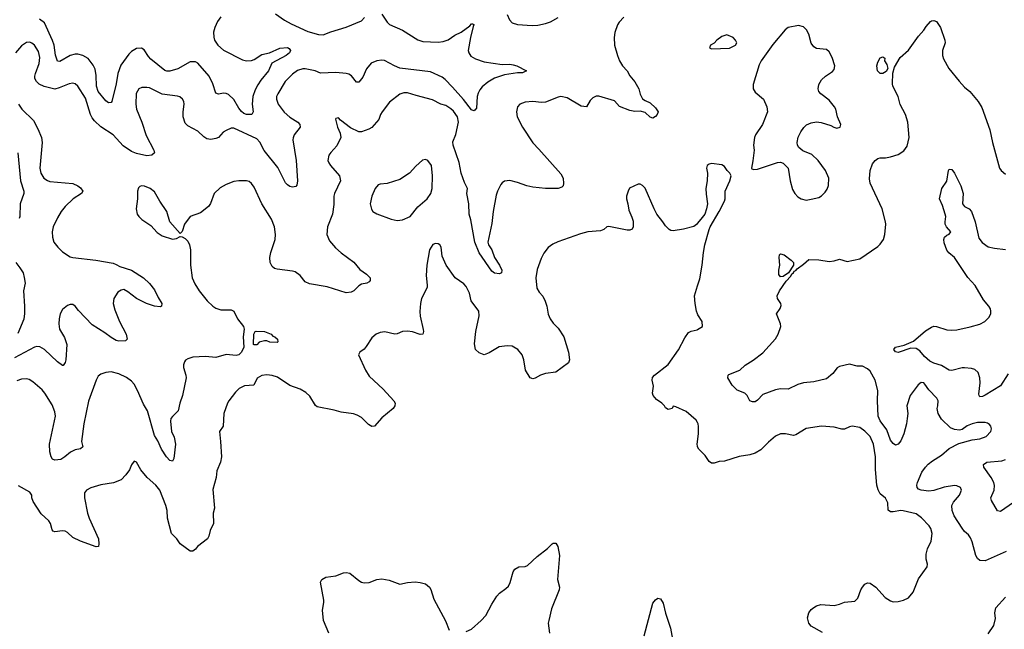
# Model space of a CAD drawing. Header units: inches. Extents: x 1839270 to 1929235, y 762242 to 910350.
# Tile 336 of 362: x 1894695 to 1902401, y 874502 to 879271. Entities that reach past the tile are written whole.
import ezdxf

# ---------------------------------------------------------------- set-up
doc = ezdxf.new("R2010")
doc.units = ezdxf.units.IN
doc.header["$MEASUREMENT"] = 0
doc.layers.add('B8897', color=7, linetype='Continuous')
doc.layers.add('B9807', color=7, linetype='Continuous')

msp = doc.modelspace()

# ---------------------------------------------------------------- linework, layer by layer
at = {"layer": 'B8897', "color": 5}
for points, elevation in [([(1897530, 879312.9), (1897570, 879251.4), (1897590, 879234), (1897690, 879188.1), (1897810, 879112), (1897850, 879100.3), (1897970, 879095.5), (1898010, 879100.8), (1898047.4, 879112.6), (1898099.3, 879150), (1898150, 879171.8), (1898217.4, 879222.6), (1898230, 879237.3), (1898238, 879238), (1898250, 879234), (1898250.3, 879230), (1898243, 879217), (1898222.3, 879130), (1898205.7, 879030), (1898208.8, 879010), (1898225.6, 878985.6), (1898263.1, 878963.1), (1898330, 878941.5), (1898470, 878920.3), (1898530, 878922), (1898557.7, 878917.7), (1898584.7, 878910), (1898662, 878870), (1898630, 878855.3), (1898590, 878855.1), (1898490, 878839.1), (1898410, 878813.5), (1898358.7, 878781.3), (1898315.6, 878744.4), (1898297, 878723), (1898283.5, 878696.5), (1898274, 878670), (1898270, 878578), (1898258, 878562), (1898250, 878557.2), (1898230, 878566.6), (1898167.2, 878647.2), (1898081.9, 878741.9), (1898023.5, 878803.5), (1898000.2, 878820.2), (1897910, 878862), (1897670, 878892.3), (1897628.7, 878908.7), (1897550, 878952.2), (1897530, 878955), (1897491, 878950), (1897445.3, 878930), (1897410, 878886), (1897379.6, 878820.4), (1897350, 878780.7), (1897330, 878782), (1897291.2, 878831.2), (1897270, 878844.4), (1897250, 878849.8), (1897170, 878858), (1897050, 878852.4), (1897007, 878870), (1896930, 878886.2), (1896910, 878885.7), (1896870, 878872.6), (1896830, 878843.5), (1896772.1, 878787.9), (1896714.7, 878690), (1896705.8, 878670), (1896704.4, 878650), (1896716.5, 878610), (1896766, 878546), (1896810, 878509.3), (1896870.4, 878470), (1896887, 878450), (1896890, 878429.4), (1896842.3, 878370), (1896834.7, 878345.3), (1896833.6, 878330), (1896857.5, 878170), (1896870.3, 878009.7), (1896863.8, 877976.2), (1896855.2, 877964.8), (1896830, 877959.5), (1896810, 877965.1), (1896790, 877977.6), (1896774.9, 877994.9), (1896714.5, 878114.5), (1896608.1, 878248.1), (1896573.7, 878313.7), (1896550, 878339.1), (1896370, 878422.6), (1896350, 878422), (1896310, 878404.7), (1896287.6, 878390), (1896250.2, 878349.8), (1896230, 878340.5), (1896190, 878333), (1896159.5, 878339.5), (1896135.2, 878355.2), (1896090, 878397.6), (1896010, 878440.5), (1895990, 878460.9), (1895975.4, 878510), (1895975.1, 878550), (1895982.4, 878610), (1895980.7, 878630), (1895969.4, 878650), (1895947, 878667), (1895930, 878673.3), (1895810, 878687.6), (1895710, 878736.3), (1895690, 878740.5), (1895650, 878739.5), (1895626.8, 878730), (1895607.2, 878692.8), (1895602.7, 878610), (1895610.2, 878570), (1895651.3, 878470), (1895685.1, 878365.1), (1895744.9, 878250), (1895750.7, 878230), (1895728.2, 878211.8), (1895690, 878206.3), (1895610, 878223.5), (1895570, 878238.5), (1895504.9, 878284.9), (1895426.3, 878370), (1895330, 878431.6), (1895279.9, 878479.9), (1895262.7, 878502.7), (1895249.8, 878530), (1895210, 878656.2), (1895151.1, 878750), (1895130, 878768), (1895110, 878773.3), (1895081, 878770), (1895003.5, 878736.5), (1894970, 878728.3), (1894887.1, 878747.2), (1894847.4, 878767.4), (1894826.3, 878786.3), (1894813.8, 878810), (1894813.6, 878830), (1894817.4, 878850), (1894848.2, 878928.2), (1894853.5, 878973.5), (1894843, 879023), (1894810, 879071.6), (1894790, 879087.6), (1894773.5, 879093.5), (1894748.2, 879091.8), (1894710, 879065.6), (1894661.7, 879010)], 640), ([(1899423, 879290), (1899385.5, 879250), (1899372.7, 879230), (1899353, 879170), (1899347.7, 879130), (1899350.5, 879070), (1899372.4, 878990), (1899388.4, 878950), (1899413.7, 878910), (1899449.3, 878869.3), (1899470.2, 878830.2), (1899510, 878785.5), (1899539.5, 878730), (1899550, 878686.8), (1899570, 878650.6), (1899590, 878637.3), (1899630, 878621), (1899670, 878581), (1899690.8, 878550), (1899682.8, 878530), (1899670, 878514), (1899650, 878499.3), (1899630, 878509.3), (1899590, 878543.5), (1899550, 878554), (1899510, 878553), (1899470, 878559.6), (1899390, 878591.6), (1899350, 878635.1), (1899226.7, 878673.3), (1899206.9, 878673.1), (1899180.4, 878659.6), (1899160.4, 878639.6), (1899130, 878588.7), (1899090, 878594), (1898978.9, 878658.9), (1898930, 878669.3), (1898910, 878665.2), (1898810, 878624.5), (1898777.5, 878622.5), (1898710, 878629.6), (1898650, 878625.1), (1898610.4, 878609.6), (1898590.7, 878590), (1898583.8, 878550), (1898588.4, 878510), (1898630, 878430.6), (1898710, 878306.7), (1898758.6, 878258.6), (1898930, 878066), (1898948.7, 878030), (1898951.8, 877988.2), (1898948.3, 877971.7), (1898938.7, 877961.3), (1898910, 877949.6), (1898809.8, 877949.8), (1898710, 877960.5), (1898664, 877970), (1898590, 877996.9), (1898530, 878012.6), (1898490, 878007.8), (1898470, 877994), (1898459.7, 877980.3), (1898433.7, 877930), (1898423.4, 877896.6), (1898400.3, 877770), (1898390, 877675.3), (1898357.6, 877530), (1898364.9, 877510), (1898390, 877470.5), (1898410.2, 877410.2), (1898450.4, 877350), (1898467.3, 877310), (1898464.7, 877290), (1898450, 877283.7), (1898410, 877287.6), (1898390, 877302), (1898290, 877446), (1898256.3, 877530), (1898225.7, 877705.7), (1898213.3, 877750), (1898211.2, 877830), (1898193.7, 877910), (1898200.5, 877950), (1898177, 877997), (1898151.2, 878070), (1898133.9, 878153.9), (1898086.6, 878290), (1898086, 878314), (1898108.2, 878371.8), (1898130.4, 878469.5), (1898121.4, 878510), (1898090, 878555), (1898070, 878573.7), (1898030, 878598.8), (1897990, 878609.8), (1897924.9, 878644.9), (1897796.6, 878676.6), (1897730, 878699.5), (1897702, 878698), (1897670, 878687), (1897590, 878625.1), (1897530.9, 878549.1), (1897519.6, 878530), (1897506, 878490), (1897450, 878427.6), (1897426.4, 878413.6), (1897370, 878393.6), (1897350, 878392), (1897285.1, 878425.1), (1897204.7, 878484.7), (1897190, 878502), (1897170, 878498), (1897167.3, 878492.7), (1897182, 878430), (1897204.1, 878384.1), (1897208, 878350), (1897177.5, 878282.5), (1897129, 878231), (1897114.9, 878210), (1897107, 878170), (1897114, 878150), (1897128.5, 878130), (1897197, 878050), (1897205.3, 878010), (1897158.9, 877910), (1897154.6, 877890), (1897154, 877826), (1897142.7, 877750), (1897104.6, 877650), (1897099.6, 877590), (1897120.6, 877540.6), (1897165.5, 877485.5), (1897210, 877446.7), (1897310, 877372.7), (1897356.5, 877316.5), (1897410, 877280.7), (1897437.3, 877250), (1897437.3, 877230), (1897430, 877219), (1897412, 877210), (1897370, 877200.9), (1897350, 877189.4), (1897310.3, 877149.7), (1897290, 877139.6), (1897250, 877133), (1897100.8, 877180.8), (1896963.6, 877203.6), (1896930, 877220.7), (1896888.9, 877268.9), (1896850, 877297.7), (1896830, 877304.2), (1896710, 877317.7), (1896690, 877324), (1896670, 877339.6), (1896655.1, 877370), (1896652.4, 877410), (1896661, 877450), (1896695.1, 877550), (1896697.3, 877590), (1896689.7, 877650), (1896666.3, 877710), (1896589.6, 877830), (1896530, 877960.9), (1896510, 877989.4), (1896490, 878003.7), (1896470, 878009.5), (1896410, 878009.6), (1896370, 878003.6), (1896310, 877981.1), (1896264.1, 877955.9), (1896217.6, 877910), (1896187.3, 877832.7), (1896173.4, 877810), (1896110, 877759.5), (1896028.1, 877731.9), (1895984, 877670), (1895965.4, 877614.6), (1895950, 877598), (1895869.5, 877689.5), (1895847, 877770), (1895791.9, 877851.9), (1895750, 877924.5), (1895716, 877950), (1895670.9, 877969.1), (1895648.1, 877971.9), (1895634, 877966), (1895625.5, 877954.5), (1895618, 877930), (1895615.8, 877870), (1895605.5, 877790), (1895614, 877750), (1895627.3, 877730), (1895650, 877707.3), (1895719.9, 877659.9), (1895770, 877606.8), (1895810, 877580.7), (1895890, 877554.8), (1895922, 877558), (1895950, 877574), (1895967.3, 877572.7), (1895990, 877558.8), (1896010, 877538.8), (1896024.9, 877510), (1896030.5, 877470.5), (1896031.6, 877350), (1896043.6, 877250), (1896064.8, 877204.8), (1896098.7, 877150), (1896163.1, 877070), (1896206.4, 877030), (1896230, 877014.9), (1896270, 877002), (1896350, 877000.4), (1896370, 876990.5), (1896399.5, 876930), (1896447.7, 876870), (1896451.3, 876850), (1896443.1, 876790), (1896448.2, 876710), (1896430.4, 876670), (1896410, 876648.3), (1896390, 876643.1), (1896310, 876651.1), (1896230, 876626.9), (1896150, 876636), (1896050.4, 876629.6), (1896010, 876617.2), (1895993.4, 876606.6), (1895985.2, 876594.8), (1895977.3, 876570), (1895978, 876550), (1895996.4, 876490), (1895997, 876470), (1895968.8, 876330), (1895948.5, 876270), (1895936.4, 876210), (1895890, 876166), (1895879, 876150), (1895874, 876130), (1895883.6, 876050), (1895903.8, 876003.8), (1895914.6, 875950), (1895901.3, 875838.7), (1895890, 875818), (1895870, 875821.6), (1895843, 875850), (1895803.5, 875910), (1895774.9, 875974.9), (1895750, 876016.9), (1895695.4, 876210), (1895663.9, 876263.9), (1895617.8, 876370), (1895590, 876418.3), (1895570, 876442.6), (1895530, 876471), (1895470, 876501), (1895410, 876516.9), (1895370, 876511.8), (1895330, 876496.2), (1895310, 876480.9), (1895292.4, 876450), (1895232.7, 876287.3), (1895195.6, 876110), (1895179.5, 875970), (1895187.7, 875930), (1895170, 875912.3), (1895130, 875904.7), (1895091.7, 875888.3), (1895047.3, 875850), (1895016, 875830), (1894970, 875825.4), (1894952.8, 875832.8), (1894940.5, 875850), (1894930.9, 875890.9), (1894928.7, 875950), (1894974.5, 876170), (1894970, 876202.7), (1894950, 876258), (1894892.8, 876350), (1894870, 876376.2), (1894798.2, 876438.2), (1894770, 876455.6), (1894750, 876461.3), (1894710, 876458.3), (1894673.7, 876446.3)], 660), ([(1896268.3, 879291.7), (1896242.9, 879257.1), (1896220.8, 879210), (1896212.6, 879172.6), (1896213.6, 879133.7), (1896220.6, 879110), (1896246.7, 879070), (1896290, 879032.6), (1896437.4, 878957.4), (1896469.3, 878949.3), (1896510, 878952.2), (1896530, 878958.2), (1896590, 878997.7), (1896650, 879012), (1896730, 879047.6), (1896792, 879052), (1896804.9, 879044.9), (1896813.7, 879030), (1896806.4, 879010), (1896781.3, 878990), (1896668.3, 878931.7), (1896642, 878870), (1896582.2, 878797.8), (1896558.4, 878761.6), (1896537.8, 878722.2), (1896518.5, 878670), (1896513.4, 878610), (1896521.6, 878550), (1896510.8, 878530), (1896470, 878529.8), (1896450, 878537.2), (1896430, 878552.9), (1896410, 878577.6), (1896370, 878645.1), (1896330, 878684.4), (1896310, 878693.3), (1896290, 878694.8), (1896250, 878686.9), (1896230, 878697), (1896205.8, 878770), (1896176.8, 878830), (1896090, 878931.6), (1896070, 878941.6), (1896030, 878940.3), (1895933.8, 878886.2), (1895870, 878868.1), (1895847.7, 878867.7), (1895830, 878872.7), (1895722.1, 878962.1), (1895702.9, 878982.9), (1895670, 879033.7), (1895648.7, 879048.7), (1895610, 879045.3), (1895570, 879020.9), (1895550, 879001.5), (1895486.4, 878913.6), (1895462.8, 878850), (1895449.5, 878770), (1895415.6, 878630), (1895410, 878623), (1895390, 878619.7), (1895370, 878636.8), (1895309.9, 878710), (1895295.3, 878750), (1895292.8, 878832.8), (1895284.3, 878884.3), (1895270, 878914), (1895230, 878966.4), (1895190, 878989.8), (1895150, 879001.4), (1895130, 879002), (1895090, 878989.8), (1895010, 878942.6), (1894990, 878945.6), (1894974.3, 878994.3), (1894963.9, 879070), (1894952.2, 879107.8), (1894890, 879245.4), (1894850, 879273.7)], 620), ([(1896697.5, 879317.5), (1896766.8, 879266.8), (1896818.4, 879238.4), (1896950, 879178.6), (1897034.7, 879154.7), (1897070, 879152.9), (1897130, 879176.3), (1897250, 879211.5), (1897370, 879261.3), (1897393.5, 879286.5)], 640), ([(1898510.3, 879310.3), (1898528.7, 879268.7), (1898550, 879245.5), (1898590, 879234), (1898706.3, 879226.3), (1898748.9, 879228.9), (1898810, 879239.6), (1898850, 879252.9), (1898910, 879288.8)], 660), ([(1894686, 878610), (1894712, 878570), (1894801.7, 878481.7), (1894837.7, 878417.7), (1894866.2, 878350), (1894871.3, 878310), (1894853.4, 878110), (1894859.6, 878070), (1894884.9, 878030), (1894911.3, 878011.3), (1894930, 878006), (1895110, 877988.9), (1895150, 877970.3), (1895170, 877955.3), (1895188.2, 877930), (1895178, 877910), (1895112.2, 877870), (1895051.7, 877810), (1895020.2, 877770), (1894990, 877720.7), (1894956.5, 877650), (1894948.8, 877611.2), (1894950.3, 877570), (1894962.6, 877530), (1894993.7, 877490), (1895030, 877454.6), (1895090, 877416.5), (1895110, 877410.3), (1895290, 877390.3), (1895425.3, 877365.3), (1895450, 877356.3), (1895478.5, 877338.5), (1895571, 877310), (1895662.8, 877250), (1895710, 877206.8), (1895750, 877156), (1895777.3, 877097.3), (1895806.8, 877050), (1895804.7, 877030), (1895795.2, 877024.8), (1895750, 877028.3), (1895686, 877050), (1895609.3, 877090), (1895542.4, 877142.4), (1895510, 877159), (1895490, 877155.3), (1895462.3, 877137.7), (1895430.4, 877090), (1895427.2, 877050), (1895440.5, 877000.5), (1895475.8, 876910), (1895528.7, 876810), (1895536, 876770), (1895522, 876758), (1895470, 876755.1), (1895450, 876760.5), (1895410, 876784), (1895361.8, 876821.8), (1895263.1, 876883.1), (1895154.5, 876994.5), (1895130, 877029), (1895110, 877041.2), (1895090, 877041.2), (1895070, 877034), (1895030, 877004), (1895010.7, 876970), (1895004.4, 876930), (1895000.4, 876890), (1895006.4, 876850), (1895044.7, 876784.7), (1895063, 876730), (1895056.3, 876610), (1895050, 876588), (1895034.4, 876565.6), (1895030, 876564), (1894990, 876594), (1894890, 876690.9), (1894852.3, 876712.3), (1894830, 876714.5), (1894810, 876708.7), (1894653.5, 876626.5)], 640), ([(1894680.9, 878230), (1894701.8, 878010), (1894726.5, 877930), (1894726, 877910), (1894699.3, 877830), (1894696.4, 877730), (1894690, 877714)], 620), ([(1900000, 877677.5), (1899992.1, 877667.9), (1899970, 877652.3), (1899890, 877631.6), (1899810, 877618.4), (1899790, 877622), (1899777.2, 877630), (1899750, 877657.2), (1899729.4, 877690), (1899680.9, 877750), (1899659.3, 877790), (1899590, 877952.3), (1899570, 877974), (1899550, 877985.1), (1899535.5, 877984.5), (1899468.7, 877951.3), (1899457.1, 877930), (1899444.9, 877890), (1899443, 877870), (1899455.5, 877830), (1899461.1, 877781.1), (1899486.9, 877726.9), (1899495.6, 877695.6), (1899496.3, 877650), (1899487.9, 877632.1), (1899470, 877624.5), (1899450, 877624.5), (1899306.7, 877653.3), (1899290, 877649.3), (1899266.8, 877630), (1899241.1, 877618.9), (1899142, 877610), (1899084.8, 877595.2), (1898907.1, 877532.9), (1898866.6, 877513.4), (1898830.5, 877489.5), (1898796.3, 877443.7), (1898776.4, 877403.6), (1898744.3, 877315.7), (1898733.7, 877250), (1898742.9, 877170), (1898759.2, 877139.2), (1898788.3, 877108.3), (1898808.3, 877068.3), (1898820.2, 877030), (1898830, 876966), (1898846.4, 876930), (1898870, 876896.3), (1898910, 876857.3), (1898953.7, 876790), (1898990.4, 876670), (1898998, 876610), (1898990, 876586), (1898890, 876514), (1898810, 876502), (1898770.9, 876489.1), (1898730, 876465.2), (1898710, 876461.2), (1898689, 876470), (1898653.2, 876530), (1898639.5, 876610), (1898627.6, 876650), (1898594, 876690), (1898562.7, 876710), (1898550, 876715.8), (1898510, 876719.7), (1898448.7, 876711.3), (1898370, 876665.2), (1898330, 876649.2), (1898290, 876664), (1898262, 876690), (1898254, 876734), (1898265.1, 876830), (1898290, 876954), (1898289.3, 876990), (1898227, 877070), (1898214.7, 877130), (1898190, 877182.7), (1898170, 877203.7), (1898103.7, 877250), (1898032.7, 877350), (1898000.2, 877420.2), (1897993.2, 877490), (1897982, 877510), (1897970, 877517.2), (1897950, 877519), (1897927.5, 877512.5), (1897902.8, 877470), (1897880.7, 877350), (1897877.1, 877270), (1897885.2, 877194.8), (1897883.4, 877176.6), (1897839.3, 877090), (1897830.5, 877050.5), (1897826.6, 876986.6), (1897830.4, 876950), (1897852.8, 876847.2), (1897854.9, 876830), (1897850.4, 876809.6), (1897830, 876806.6), (1897770, 876828.2), (1897730, 876833.7), (1897690, 876830.9), (1897650, 876814.3), (1897630, 876811.1), (1897552.3, 876827.7), (1897517, 876823), (1897486, 876810), (1897450, 876782.7), (1897406.9, 876713.1), (1897390, 876693.2), (1897358, 876670), (1897347.3, 876650), (1897400.5, 876530), (1897430, 876482.8), (1897539.6, 876379.6), (1897622, 876290), (1897633, 876270), (1897630.5, 876250), (1897617.3, 876230), (1897530, 876155.1), (1897470.6, 876090), (1897450, 876087.6), (1897423.7, 876103.7), (1897370, 876159.5), (1897337.3, 876177.2), (1897307, 876187), (1897210, 876200.4), (1897155.9, 876215.9), (1897022.9, 876242.9), (1897010, 876252.3), (1896965.8, 876325.8), (1896934.3, 876354.3), (1896890, 876381), (1896809.5, 876410), (1896712.8, 876472.8), (1896670, 876487.4), (1896630, 876493.5), (1896590, 876488.3), (1896554.5, 876465.5), (1896528, 876412), (1896453.9, 876406.1), (1896413.7, 876386.3), (1896383.2, 876356.8), (1896330.5, 876290), (1896320.5, 876270), (1896292.7, 876190), (1896286.4, 876090), (1896258, 876050), (1896267.2, 875970), (1896273.1, 875850), (1896266.7, 875810), (1896237.6, 875742.4), (1896232, 875690), (1896205.4, 875594.6), (1896219.5, 875450), (1896210.2, 875409.8), (1896211.8, 875330), (1896185.9, 875274.1), (1896175.8, 875230), (1896163.8, 875210), (1896086, 875150), (1896070, 875128.7), (1896050, 875114), (1896030, 875113.2), (1895950, 875169.3), (1895924.5, 875210), (1895883.5, 875250), (1895851, 875370), (1895848.5, 875430), (1895838.7, 875470), (1895790.9, 875590), (1895761.3, 875630), (1895691.5, 875690), (1895643.7, 875750), (1895610, 875808), (1895590, 875818), (1895570, 875788), (1895554, 875750), (1895526.7, 875710), (1895489.2, 875670.8), (1895430, 875647.1), (1895330, 875631.2), (1895251.7, 875608.3), (1895217.3, 875590), (1895203, 875570), (1895201.3, 875530), (1895226, 875410), (1895239.6, 875370), (1895310.3, 875210), (1895314.9, 875170), (1895310.6, 875150), (1895294.4, 875145.6), (1895170, 875191.8), (1895110, 875218.9), (1895070, 875257.7), (1895050, 875268.5), (1895029.2, 875270.8), (1894970, 875263), (1894958, 875270), (1894950, 875279.3), (1894934.8, 875330), (1894922, 875350), (1894864.1, 875404.1), (1894801, 875501), (1894789.5, 875530), (1894789.2, 875550), (1894775.1, 875575.1), (1894684.8, 875624.8)], 680), ([(1894681.7, 876818.3), (1894728.6, 876931.4), (1894734.6, 876970), (1894735.9, 877030), (1894727.1, 877150), (1894740.3, 877210), (1894733.5, 877253.5), (1894723.5, 877290), (1894699.1, 877330), (1894667.1, 877370)], 640), ([(1900000, 876969.4), (1899992.7, 876990), (1899980.7, 877050), (1899976, 877110), (1900000, 877188.2)], 680), ([(1900000, 876118.2), (1899990, 876137.6), (1899910, 876206.6), (1899830, 876242), (1899810, 876246), (1899802, 876230), (1899770, 876221.2), (1899750, 876233.2), (1899740.7, 876250), (1899720.9, 876270), (1899678.4, 876298.4), (1899653.2, 876330), (1899646.6, 876350), (1899655.6, 876404.4), (1899645.6, 876450), (1899648.2, 876471.8), (1899663.7, 876490), (1899770, 876574), (1899850, 876687.3), (1899899.4, 876780.6), (1899930, 876824), (1899950, 876834), (1899995.9, 876844.1), (1900000, 876846.6)], 680), ([(1900000, 875933.4), (1899997.7, 875950), (1900000, 875968.6)], 680), ([(1898190, 874483.6), (1898230, 874502.6), (1898307.6, 874570), (1898344.2, 874610), (1898390, 874697.1), (1898430, 874761.6), (1898450, 874784.4), (1898500.5, 874819.5), (1898520.7, 874839.3), (1898533.4, 874866.6), (1898557.6, 874950), (1898568.8, 874971.2), (1898602, 874990), (1898650, 874994), (1898670, 875000.5), (1898746, 875070), (1898826.3, 875133.7), (1898862, 875170), (1898870, 875174.8), (1898890, 875174.8), (1898906, 875150), (1898918.5, 875078.5), (1898904.9, 874890), (1898918.7, 874830), (1898916.5, 874810), (1898857.3, 874662.7), (1898835.2, 874570), (1898831.8, 874550), (1898840.7, 874470)], 680), ([(1897115.1, 874470), (1897072.7, 874570), (1897064.1, 874650), (1897075.3, 874710), (1897074.2, 874730), (1897049.8, 874870), (1897060.5, 874890), (1897090, 874910.2), (1897170, 874920.5), (1897230, 874943.5), (1897250, 874946.4), (1897279.5, 874939.5), (1897350, 874883.1), (1897370, 874870.4), (1897390, 874864.4), (1897430, 874866.4), (1897490, 874892.4), (1897530, 874897.6), (1897585.9, 874885.9), (1897670, 874854.9), (1897730, 874866.7), (1897790, 874871.8), (1897830, 874868.8), (1897870, 874856.5), (1897902.4, 874830), (1897913.1, 874813.1), (1897937, 874737), (1898026.7, 874566.7), (1898055.1, 874495.1)], 680), ([(1899582.6, 874450), (1899650, 874704.7), (1899670, 874731), (1899690, 874744.7), (1899710, 874741), (1899730, 874706), (1899749, 874629), (1899788, 874510), (1899803.9, 874423.9)], 680)]:
    msp.add_lwpolyline(points, dxfattribs=dict(at, elevation=elevation))
for points, elevation in [([(1897870, 878177.2), (1897847.7, 878172.3), (1897795.3, 878124.7), (1897746, 878070), (1897670, 878019.3), (1897570.5, 877989.5), (1897515.2, 877984.8), (1897501.3, 877978.7), (1897476.3, 877950), (1897450.5, 877890), (1897439.1, 877830), (1897447.9, 877787.9), (1897458, 877770), (1897490, 877750.8), (1897602, 877710), (1897650, 877700.7), (1897690, 877704), (1897750, 877731), (1897810, 877806), (1897883.7, 877870), (1897911.6, 877910), (1897922.9, 877950), (1897926.6, 878050), (1897917, 878130), (1897888, 878170)], 680), ([(1896710, 876746), (1896652.7, 876747.3), (1896630, 876758), (1896610, 876758), (1896570, 876748), (1896550, 876728), (1896530, 876726), (1896526, 876730), (1896528, 876810), (1896538, 876830), (1896546.6, 876833.4), (1896612, 876830), (1896662, 876810), (1896676, 876796), (1896692, 876790), (1896712, 876770), (1896714, 876750)], 660)]:
    msp.add_lwpolyline(points, close=True, dxfattribs=dict(at, elevation=elevation))
at = {"layer": 'B9807', "color": 5}
for points, elevation in [([(1902416.3, 875110), (1902250, 875037.4), (1902210, 875039.7), (1902190, 875056.2), (1902177.8, 875077.8), (1902150, 875185.2), (1902137.1, 875217.1), (1902120.4, 875240.4), (1902090, 875265.6), (1902070, 875294), (1902007.8, 875390), (1901992.9, 875430), (1901989.7, 875470), (1902003.3, 875496.7), (1902051.5, 875550), (1902065.1, 875590), (1902058, 875610), (1902030, 875625.1), (1902010, 875627.8), (1901930, 875613.1), (1901850, 875587.7), (1901810, 875580.9), (1901750, 875591.2), (1901730, 875598.3), (1901719.8, 875610), (1901717.6, 875630), (1901722, 875650), (1901756.4, 875730), (1901783.1, 875770), (1901805.9, 875794.1), (1901839.7, 875820.3), (1901910, 875862.8), (1901970, 875916), (1902045.6, 875954.4), (1902150, 875983.1), (1902210, 875991.6), (1902258.4, 876010), (1902295.6, 876050), (1902300.7, 876070), (1902294.5, 876090), (1902283.9, 876103.9), (1902270, 876114), (1902250, 876119.6), (1902190, 876118.3), (1902150, 876109.7), (1902110, 876092.6), (1902070, 876064.7), (1902050, 876059.7), (1902010, 876065.7), (1901978.8, 876078.8), (1901910, 876144.5), (1901883.6, 876190), (1901875.1, 876230), (1901881, 876250), (1901882.7, 876290), (1901873, 876310), (1901810, 876374), (1901779.4, 876419.4), (1901770, 876428.4), (1901750, 876431.7), (1901725.5, 876414.5), (1901663.6, 876330), (1901639.1, 876250), (1901644.9, 876190), (1901641.5, 876150), (1901635.2, 876110), (1901613.4, 876030), (1901590, 875975.1), (1901570, 875949.4), (1901550, 875942), (1901530, 875956.2), (1901510, 875982), (1901481.1, 876061.1), (1901430, 876131.5), (1901412.9, 876170), (1901408.7, 876288.7), (1901410.9, 876370), (1901391, 876451), (1901350, 876519.7), (1901330, 876538.9), (1901290, 876561.3), (1901250, 876561.3), (1901190, 876574.7), (1901110, 876557), (1901092.4, 876547.6), (1901057.7, 876502.2), (1901010, 876460.7), (1900910, 876437.4), (1900830, 876429.6), (1900784.4, 876415.6), (1900710, 876381.2), (1900650, 876383.7), (1900610, 876376.2), (1900510, 876337.6), (1900470, 876295.1), (1900450, 876281.6), (1900430, 876280.7), (1900410, 876289.4), (1900389.5, 876329.5), (1900370, 876349.2), (1900310, 876372.7), (1900271.1, 876411.1), (1900238.4, 876470), (1900240.9, 876490), (1900245.6, 876494.4), (1900332.3, 876527.7), (1900372.9, 876567.1), (1900434.1, 876605.9), (1900510, 876663.8), (1900610, 876773), (1900631.1, 876810), (1900651.5, 876870), (1900649.5, 876890), (1900617, 876970), (1900647.8, 877010), (1900655.1, 877035.1), (1900651.5, 877051.5), (1900625.2, 877090), (1900622.7, 877110), (1900640.7, 877150), (1900694.9, 877225.1), (1900730, 877264), (1900738.6, 877281.4), (1900751.8, 877290), (1900757.5, 877302.5), (1900770, 877308.2), (1900778.9, 877321.1), (1900830, 877357.1), (1900870, 877393.4), (1900950, 877392.2), (1901030, 877378.7), (1901070, 877383.7), (1901110, 877397.1), (1901170, 877379.1), (1901270, 877400.5), (1901410, 877497.3), (1901430, 877514.8), (1901455.1, 877550), (1901466, 877590), (1901474.5, 877670), (1901471.8, 877690), (1901444.7, 877790), (1901350, 877992.7), (1901345.5, 878025.5), (1901351.3, 878090), (1901370, 878142.6), (1901390, 878168.8), (1901410, 878184.2), (1901430, 878190.3), (1901470, 878190.4), (1901510, 878198.4), (1901570, 878216.4), (1901614.7, 878245.3), (1901639.7, 878280.3), (1901656.9, 878350), (1901645.1, 878470), (1901627.8, 878530), (1901585.9, 878605.9), (1901569.8, 878670), (1901528.7, 878750), (1901524.8, 878770), (1901527.3, 878852.7), (1901541.1, 878898.9), (1901584.9, 878975.1), (1901650, 879033.4), (1901730, 879142), (1901772.1, 879187.9), (1901790, 879217.3), (1901823.5, 879256.5), (1901830, 879262), (1901850, 879263), (1901870, 879257.1), (1901902.6, 879210), (1901935.5, 879110), (1901938, 879090), (1901918.4, 879030), (1901916.4, 878990), (1901924.8, 878964.8), (1901967.7, 878890), (1902048.7, 878788.7), (1902090, 878744), (1902130.7, 878710), (1902197.3, 878630), (1902224.1, 878584.1), (1902288.2, 878410), (1902308.4, 878310), (1902363, 878110), (1902376.3, 878090), (1902410, 878061.6)], 660), ([(1900000, 877188.2), (1900016.9, 877243.1), (1900036.9, 877350), (1900045.6, 877450), (1900058, 877510), (1900092.3, 877630), (1900099.3, 877650), (1900170, 877771.3), (1900210, 877852), (1900216, 877870), (1900217.2, 877930), (1900252.7, 878010), (1900264, 878050), (1900254, 878070), (1900231.7, 878091.7), (1900210, 878122.7), (1900190, 878134.5), (1900110, 878146), (1900090, 878141.2), (1900076, 878130), (1900070.7, 878110), (1900077.1, 878070), (1900075.5, 878010), (1900066, 877950), (1900066.6, 877906.6), (1900077.3, 877830), (1900070.8, 877790), (1900056.3, 877750), (1900037.3, 877722.7), (1900000, 877677.5)], 680), ([(1902430, 876500.5), (1902370, 876405.3), (1902250, 876332.6), (1902230, 876323), (1902210, 876320.9), (1902202.9, 876330), (1902202, 876342), (1902210.7, 876429.3), (1902209.7, 876470), (1902195.8, 876510), (1902170, 876534.7), (1902142.9, 876542.9), (1902090, 876547.7), (1902070, 876546.6), (1901990, 876526.3), (1901970, 876529.6), (1901910, 876565.3), (1901850, 876582.8), (1901819.3, 876599.3), (1901776.2, 876636.2), (1901739.7, 876679.7), (1901710, 876699.1), (1901670, 876700.8), (1901570, 876666.3), (1901550, 876672), (1901535.6, 876690), (1901549.2, 876710), (1901616.3, 876723.7), (1901690, 876754.5), (1901784.2, 876835.8), (1901830, 876866.4), (1901850, 876871.7), (1901870, 876870.3), (1901950, 876845.5), (1901990, 876841.1), (1902030, 876844.9), (1902132.6, 876867.4), (1902210, 876888), (1902249.6, 876910), (1902279.6, 876940.4), (1902294.7, 876970), (1902296.3, 876990), (1902291.7, 877008.3), (1902279.1, 877030), (1902238.1, 877078.1), (1902171.6, 877190), (1902115, 877255), (1902010.6, 877410.6), (1901966, 877446), (1901950, 877467), (1901930, 877525.2), (1901927.3, 877550), (1901932, 877570), (1901950, 877586), (1901970, 877594), (1901982, 877610), (1901949.8, 877649.8), (1901939.1, 877670), (1901936.9, 877690), (1901942.4, 877730), (1901938.7, 877750), (1901918, 877818), (1901893.2, 877870), (1901913.2, 877950), (1901951.8, 878008.2), (1901964, 878090), (1901970, 878102), (1901990, 878098), (1902010, 878070.8), (1902061.6, 877970), (1902078.9, 877910), (1902073.4, 877830), (1902088.7, 877808.7), (1902126.8, 877790), (1902143, 877770), (1902172, 877690), (1902200.9, 877560.9), (1902227, 877527), (1902274.7, 877494.7), (1902323.4, 877483.4), (1902410, 877473.2)], 640), ([(1900000, 876846.6), (1900038, 876870), (1900035.3, 876910), (1900002.5, 876962.5), (1900000, 876969.4)], 680), ([(1900000, 875968.6), (1900007.7, 876032.3), (1900007.9, 876087.9), (1900004.2, 876110), (1900000, 876118.2)], 680), ([(1900977.5, 874477.5), (1900890, 874527), (1900870, 874549.2), (1900860.5, 874590), (1900869.8, 874630), (1900890, 874655.8), (1900910, 874672.2), (1900930, 874684.9), (1900964.8, 874695.2), (1901070, 874689), (1901110, 874697.4), (1901150, 874713.1), (1901230, 874722), (1901254.1, 874745.9), (1901277.6, 874810), (1901290, 874830.7), (1901310, 874855.5), (1901330, 874865.5), (1901350, 874863), (1901396.3, 874830), (1901469.1, 874749.1), (1901510, 874724.4), (1901530, 874717.1), (1901570, 874718.4), (1901611.2, 874728.8), (1901650, 874748.2), (1901687.4, 874792.6), (1901730, 874896.3), (1901798.4, 874990), (1901800.7, 875010), (1901789.7, 875050), (1901789.7, 875090), (1901800.5, 875130), (1901828.2, 875191.8), (1901836.3, 875250), (1901826, 875290), (1901811.6, 875310), (1901753.3, 875373.3), (1901710, 875405.7), (1901610, 875428.5), (1901590, 875429.7), (1901530, 875419.6), (1901510, 875420.9), (1901492.3, 875432.3), (1901489.3, 875490.7), (1901470, 875526.6), (1901430, 875560.9), (1901413.6, 875593.6), (1901403, 875630), (1901392.5, 875752.5), (1901393.2, 875850), (1901378, 875950), (1901349.8, 876010), (1901310, 876052.3), (1901270, 876080.5), (1901210, 876089.6), (1901190, 876085.6), (1901150, 876067.8), (1901130, 876067.8), (1901070, 876082.6), (1900970, 876091.1), (1900850, 876073.5), (1900770, 876023), (1900750, 876018.7), (1900689.7, 876029.7), (1900650, 876029.7), (1900610, 876011.3), (1900554.4, 875965.6), (1900494.8, 875905.2), (1900450, 875880.5), (1900410, 875867.6), (1900325.9, 875854.1), (1900210, 875816.2), (1900170, 875814), (1900130, 875802.4), (1900110, 875801.6), (1900090, 875814.5), (1900061, 875861), (1900011, 875911), (1900000.5, 875930), (1900000, 875933.4)], 680), ([(1902635, 875605), (1902370, 875422), (1902348.6, 875428.6), (1902300.7, 875510), (1902295.6, 875530), (1902322.6, 875590), (1902325.4, 875625.4), (1902318.9, 875650), (1902298.7, 875690), (1902239.5, 875770), (1902237, 875790), (1902264, 875810), (1902381, 875819), (1902410.7, 875829.3)], 640), ([(1902273.5, 874466.5), (1902318.9, 874530), (1902333.2, 874586.8), (1902327.8, 874630), (1902334.6, 874670), (1902410, 874752.2)], 660)]:
    msp.add_lwpolyline(points, dxfattribs=dict(at, elevation=elevation))
for points, elevation in [([(1900790, 879224), (1900710, 879209), (1900684.7, 879190), (1900590, 879077.2), (1900497.1, 878950), (1900482, 878918), (1900435.9, 878764.1), (1900436.3, 878730), (1900450, 878704), (1900517.3, 878650), (1900542, 878590), (1900547.7, 878550), (1900508.2, 878450), (1900454.9, 878370), (1900446.4, 878350), (1900437.1, 878290), (1900442, 878250), (1900434, 878166), (1900422, 878110), (1900424.7, 878104.7), (1900439.6, 878099.6), (1900470, 878101), (1900625.4, 878154.6), (1900650, 878156.3), (1900670, 878147.3), (1900708.1, 878108.1), (1900724.9, 878010), (1900743.4, 877943.4), (1900760.5, 877910), (1900784.8, 877884.8), (1900810, 877868.2), (1900850, 877859.3), (1900890, 877866), (1900950, 877880.5), (1900970, 877893), (1900998.5, 877921.5), (1901014.3, 877945.7), (1901025.4, 877974.6), (1901027.6, 878030), (1901002, 878090), (1900943.7, 878170), (1900895.1, 878215.1), (1900824, 878244), (1900792.8, 878270), (1900782.6, 878290), (1900779.8, 878310), (1900788.1, 878351.9), (1900807.2, 878392.8), (1900832.4, 878427.6), (1900852.7, 878447.3), (1900890, 878464.6), (1900930, 878470.4), (1900967.3, 878467.3), (1901044.1, 878444.1), (1901066, 878430), (1901090, 878423), (1901117.2, 878430), (1901122.7, 878450), (1901094.5, 878510), (1901082, 878570), (1901072, 878590), (1901030, 878642), (1900966, 878690), (1900949.5, 878710), (1900944.5, 878730), (1900950, 878764.7), (1900970, 878800.7), (1901002.7, 878830), (1901055.5, 878864.5), (1901070, 878880.7), (1901073.6, 878910), (1901053.6, 878973.6), (1901030, 879019.7), (1901010, 879036.9), (1900930, 879045.2), (1900910, 879059), (1900890, 879088), (1900870, 879158), (1900851.9, 879191.9), (1900830, 879214)], 680), ([(1900230, 879152.7), (1900190, 879139), (1900151.3, 879110), (1900130, 879088), (1900102, 879070), (1900094, 879050), (1900110, 879042), (1900250, 879046.8), (1900298, 879070), (1900308, 879090), (1900298, 879110), (1900278, 879130)], 680), ([(1901430, 878849.5), (1901409.7, 878869.7), (1901402, 878910), (1901410, 878938), (1901430, 878971.3), (1901450, 878981), (1901464.7, 878970), (1901462.8, 878950), (1901480.6, 878920.6), (1901488.8, 878890), (1901475.3, 878864.7), (1901450, 878849.5)], 660), ([(1900650, 877258), (1900636.4, 877276.4), (1900635.3, 877310), (1900644, 877350), (1900639, 877410), (1900642, 877430), (1900650, 877438), (1900678, 877430), (1900732, 877390), (1900751, 877370), (1900750.8, 877349.2), (1900710.9, 877289.1), (1900670, 877262)], 660)]:
    msp.add_lwpolyline(points, close=True, dxfattribs=dict(at, elevation=elevation))

doc.saveas('drawing.dxf')
